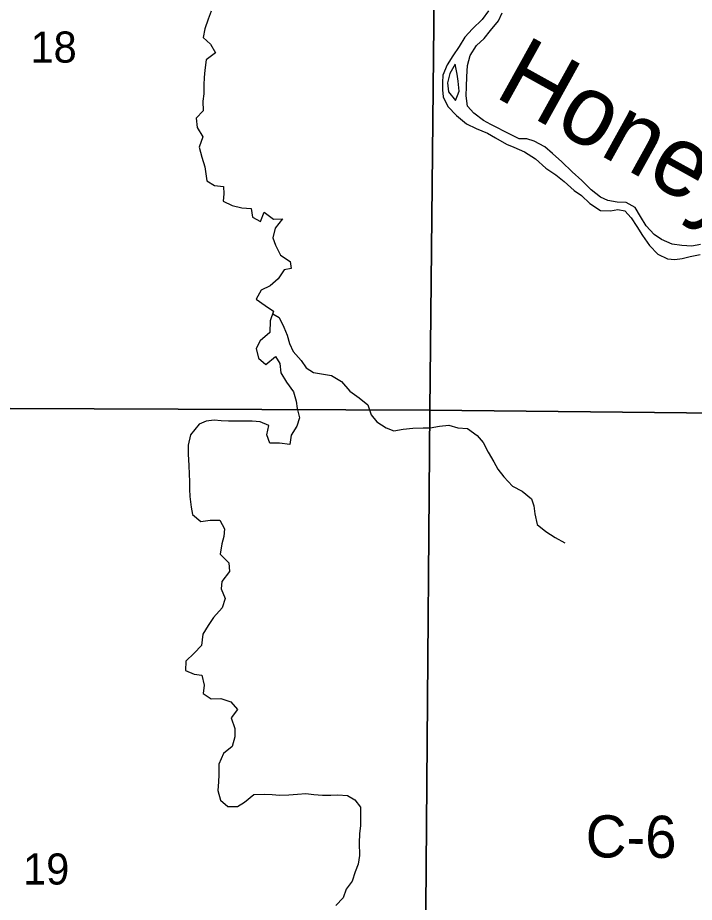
# Model space of a CAD drawing. Extents: x 1772825 to 1773716, y 1138558 to 1139032.
# Drawn here: x 1772828.204 to 1772828.66, y 1138559.296 to 1138559.891 of the extents above; entities that cross this region are included whole.
import ezdxf

# ---------------------------------------------------------------- set-up
doc = ezdxf.new("R2010")
doc.units = 0
for name, color, linetype in [('GM_X_County_Road_Text', 7, 'Continuous'), ('GM_X_Major_River', 7, 'Continuous'), ('GM_X_Major_River_Text', 7, 'Continuous'), ('GM_X_Minor_River', 7, 'Continuous'), ('GM_X_Section', 7, 'Continuous'), ('GM_X_Section_Text', 7, 'Continuous')]:
    doc.layers.add(name, color=color, linetype=linetype)

msp = doc.modelspace()

# ---------------------------------------------------------------- linework, layer by layer
at = {"layer": 'GM_X_Major_River'}
for points in [[(1772828.52131, 1138559.89605), (1772828.51709, 1138559.8902), (1772828.51041, 1138559.88399), (1772828.50524, 1138559.87834), (1772828.50159, 1138559.8721), (1772828.49718, 1138559.86588), (1772828.49335, 1138559.85983), (1772828.49045, 1138559.85284), (1772828.49022, 1138559.8479), (1772828.49019, 1138559.84297), (1772828.49072, 1138559.83822), (1772828.4939, 1138559.83156), (1772828.49973, 1138559.82564), (1772828.50634, 1138559.82008), (1772828.51295, 1138559.81681), (1772828.52052, 1138559.81372), (1772828.526, 1138559.81064), (1772828.53337, 1138559.80641), (1772828.53828, 1138559.80429), (1772828.54547, 1138559.8012), (1772828.55283, 1138559.7964), (1772828.55981, 1138559.79009), (1772828.56661, 1138559.78567), (1772828.57226, 1138559.78108), (1772828.57886, 1138559.77515), (1772828.58396, 1138559.77169), (1772828.58961, 1138559.76634), (1772828.5966, 1138559.76173), (1772828.60343, 1138559.76149), (1772828.60836, 1138559.76221), (1772828.6131, 1138559.76142), (1772828.61743, 1138559.75664), (1772828.62118, 1138559.75092), (1772828.62493, 1138559.74482), (1772828.62963, 1138559.73815), (1772828.63528, 1138559.73223), (1772828.64189, 1138559.72914), (1772828.64682, 1138559.72853), (1772828.65176, 1138559.72926), (1772828.65708, 1138559.73073), (1772828.66392, 1138559.73201)], [(1772828.66416, 1138559.73884), (1772828.65827, 1138559.73755), (1772828.65144, 1138559.73799), (1772828.645, 1138559.73898), (1772828.63781, 1138559.74207), (1772828.63291, 1138559.74552), (1772828.62745, 1138559.75126), (1772828.6237, 1138559.75755), (1772828.62014, 1138559.76364), (1772828.6139, 1138559.76692), (1772828.60783, 1138559.76734), (1772828.60158, 1138559.76834), (1772828.59666, 1138559.77065), (1772828.59044, 1138559.77544), (1772828.58403, 1138559.78175), (1772828.57763, 1138559.78768), (1772828.57065, 1138559.79437), (1772828.56425, 1138559.80011), (1772828.55915, 1138559.80451), (1772828.55197, 1138559.80836), (1772828.54705, 1138559.80991), (1772828.54193, 1138559.80995), (1772828.53607, 1138559.81284), (1772828.52284, 1138559.81958), (1772828.51792, 1138559.82227), (1772828.51132, 1138559.82707), (1772828.50699, 1138559.83184), (1772828.50609, 1138559.83887), (1772828.50652, 1138559.84513), (1772828.50675, 1138559.85158), (1772828.507, 1138559.85935), (1772828.50895, 1138559.86598), (1772828.51317, 1138559.87278), (1772828.51833, 1138559.87748), (1772828.52254, 1138559.88295), (1772828.52809, 1138559.88936), (1772828.53041, 1138559.89465)], [(1772828.49885, 1138559.86017), (1772828.4952, 1138559.85394), (1772828.49363, 1138559.8475), (1772828.49435, 1138559.84161), (1772828.49905, 1138559.8357), (1772828.50039, 1138559.83903)], [(1772828.50039, 1138559.83903), (1772828.50156, 1138559.84194), (1772828.50085, 1138559.84877), (1772828.50013, 1138559.85352), (1772828.49885, 1138559.86017)]]:
    msp.add_lwpolyline(points, dxfattribs=at)
at = {"layer": 'GM_X_Minor_River'}
for points in [[(1772828.33443, 1138559.89593), (1772828.3323, 1138559.89045), (1772828.33017, 1138559.88401), (1772828.32899, 1138559.87814), (1772828.33388, 1138559.87355), (1772828.33726, 1138559.86783), (1772828.33115, 1138559.86314), (1772828.33015, 1138559.85613), (1772828.32974, 1138559.8512), (1772828.32951, 1138559.84627), (1772828.32947, 1138559.84019), (1772828.32886, 1138559.83527), (1772828.329, 1138559.82881), (1772828.32441, 1138559.82373), (1772828.32494, 1138559.81746), (1772828.32888, 1138559.81117), (1772828.32636, 1138559.80417), (1772828.32821, 1138559.79752), (1772828.33025, 1138559.79105), (1772828.33078, 1138559.78631), (1772828.3315, 1138559.78156), (1772828.3366, 1138559.77848), (1772828.34267, 1138559.77787), (1772828.34301, 1138559.77293), (1772828.34241, 1138559.76781), (1772828.34846, 1138559.76492), (1772828.35509, 1138559.76336), (1772828.36134, 1138559.76293), (1772828.36225, 1138559.75704), (1772828.36754, 1138559.75416), (1772828.37006, 1138559.76059), (1772828.37647, 1138559.7558), (1772828.38254, 1138559.75594), (1772828.37756, 1138559.74972), (1772828.376, 1138559.74328), (1772828.37786, 1138559.73833), (1772828.38123, 1138559.73148), (1772828.38765, 1138559.72725), (1772828.38837, 1138559.72251), (1772828.38362, 1138559.72159), (1772828.37959, 1138559.71555), (1772828.37425, 1138559.71085), (1772828.36815, 1138559.70805), (1772828.36469, 1138559.702), (1772828.37073, 1138559.6976), (1772828.3764, 1138559.69376), (1772828.37426, 1138559.68732), (1772828.37383, 1138559.67955), (1772828.36752, 1138559.6739), (1772828.36464, 1138559.6688), (1772828.3663, 1138559.66215), (1772828.3712, 1138559.65794), (1772828.37769, 1138559.66339), (1772828.38069, 1138559.65863), (1772828.38141, 1138559.65236), (1772828.38516, 1138559.64607), (1772828.38985, 1138559.63958), (1772828.3917, 1138559.63312), (1772828.39224, 1138559.62837), (1772828.3939, 1138559.6221), (1772828.39215, 1138559.61642), (1772828.38831, 1138559.61038), (1772828.3875, 1138559.60393), (1772828.38049, 1138559.60494), (1772828.37404, 1138559.60498), (1772828.37181, 1138559.6105), (1772828.37337, 1138559.61675), (1772828.36732, 1138559.61926), (1772828.36201, 1138559.61968), (1772828.35726, 1138559.61972), (1772828.34607, 1138559.6198), (1772828.34114, 1138559.62003), (1772828.3364, 1138559.62045), (1772828.33108, 1138559.61973), (1772828.32632, 1138559.61767), (1772828.32058, 1138559.61051), (1772828.31882, 1138559.6035), (1772828.31897, 1138559.59762), (1772828.31929, 1138559.58984), (1772828.31963, 1138559.58395)], [(1772828.37586, 1138559.69214), (1772828.38016, 1138559.68956), (1772828.38334, 1138559.68308), (1772828.38558, 1138559.67756), (1772828.38724, 1138559.67205), (1772828.38967, 1138559.66672), (1772828.39513, 1138559.6606), (1772828.39851, 1138559.65565), (1772828.40342, 1138559.65257), (1772828.40872, 1138559.65159), (1772828.41554, 1138559.6504), (1772828.42215, 1138559.64636), (1772828.4278, 1138559.63987), (1772828.43422, 1138559.63546), (1772828.43988, 1138559.63086), (1772828.4421, 1138559.62401), (1772828.44605, 1138559.61924), (1772828.45228, 1138559.61521), (1772828.45739, 1138559.61327), (1772828.46366, 1138559.61437), (1772828.47031, 1138559.61508), (1772828.47714, 1138559.61521), (1772828.48188, 1138559.61537), (1772828.48815, 1138559.61646), (1772828.49461, 1138559.61698), (1772828.50066, 1138559.61523), (1772828.50711, 1138559.6148), (1772828.51353, 1138559.6102), (1772828.51767, 1138559.60542), (1772828.52104, 1138559.59895), (1772828.52478, 1138559.59228), (1772828.52759, 1138559.58732), (1772828.53154, 1138559.58217), (1772828.53738, 1138559.57606), (1772828.54399, 1138559.57259), (1772828.55021, 1138559.56742), (1772828.5517, 1138559.56267), (1772828.55242, 1138559.55735), (1772828.55407, 1138559.55013), (1772828.55992, 1138559.54534), (1772828.56615, 1138559.54131), (1772828.57258, 1138559.53785)], [(1772828.31963, 1138559.58395), (1772828.31978, 1138559.57902), (1772828.31993, 1138559.5739), (1772828.32009, 1138559.56896), (1772828.32098, 1138559.56194), (1772828.3219, 1138559.557), (1772828.32755, 1138559.55221), (1772828.33363, 1138559.55311), (1772828.34027, 1138559.55306), (1772828.34345, 1138559.54716), (1772828.34304, 1138559.54204), (1772828.34167, 1138559.53712), (1772828.34048, 1138559.5301), (1772828.34632, 1138559.52437), (1772828.34666, 1138559.51848), (1772828.34168, 1138559.51188), (1772828.34126, 1138559.50695), (1772828.34387, 1138559.50029), (1772828.34193, 1138559.49404), (1772828.336, 1138559.48764), (1772828.33236, 1138559.48216), (1772828.3289, 1138559.47631), (1772828.32789, 1138559.46873), (1772828.32292, 1138559.46345), (1772828.31738, 1138559.45818), (1772828.31715, 1138559.45192), (1772828.32301, 1138559.44941), (1772828.32813, 1138559.4488), (1772828.32979, 1138559.44196), (1772828.32899, 1138559.43646), (1772828.33446, 1138559.43282), (1772828.34091, 1138559.43296), (1772828.34773, 1138559.43063), (1772828.35224, 1138559.42547), (1772828.34784, 1138559.42001), (1772828.35025, 1138559.41278), (1772828.3504, 1138559.40708), (1772828.34846, 1138559.40065), (1772828.34273, 1138559.39595), (1772828.33964, 1138559.38876), (1772828.33959, 1138559.38155), (1772828.33937, 1138559.37681), (1772828.33895, 1138559.37112), (1772828.34061, 1138559.36447), (1772828.3457, 1138559.36026), (1772828.35215, 1138559.36021), (1772828.35691, 1138559.36321), (1772828.36321, 1138559.36828), (1772828.37023, 1138559.36861), (1772828.37554, 1138559.36838), (1772828.38047, 1138559.36796), (1772828.38674, 1138559.36811), (1772828.39262, 1138559.36863), (1772828.39813, 1138559.36897), (1772828.40362, 1138559.36836), (1772828.4095, 1138559.36794), (1772828.415, 1138559.36789), (1772828.41975, 1138559.36805), (1772828.4262, 1138559.36762), (1772828.43111, 1138559.36474), (1772828.43506, 1138559.35977), (1772828.43497, 1138559.34744), (1772828.43436, 1138559.34194), (1772828.43412, 1138559.33588), (1772828.43425, 1138559.32715), (1772828.43345, 1138559.32146), (1772828.43132, 1138559.31616), (1772828.42938, 1138559.30992), (1772828.42536, 1138559.30463), (1772828.42342, 1138559.29877), (1772828.41845, 1138559.29349)]]:
    msp.add_lwpolyline(points, dxfattribs=at)
at = {"layer": 'GM_X_Section'}
for points in [[(1772828.48695, 1138560.12513), (1772828.48165, 1138559.62726), (1772827.97276, 1138559.62923), (1772827.9741, 1138560.12959)], [(1772828.98713, 1138560.12285), (1772828.97915, 1138559.62196), (1772828.48165, 1138559.62726), (1772828.48695, 1138560.12513)], [(1772827.97276, 1138559.62923), (1772828.48165, 1138559.62726), (1772828.47764, 1138559.12426), (1772827.96764, 1138559.12908)], [(1772828.48165, 1138559.62726), (1772828.97915, 1138559.62196), (1772828.97422, 1138559.1237), (1772828.47764, 1138559.12426)]]:
    msp.add_lwpolyline(points, close=True, dxfattribs=at)

# ---------------------------------------------------------------- texts
at = {"layer": 'GM_X_County_Road_Text'}
msp.add_text('C-6', height=0.028409, rotation=359.5428, dxfattribs=at).set_placement((1772828.58662, 1138559.32602))
at = {"layer": 'GM_X_Major_River_Text'}
msp.add_text('Honey', height=0.047366, rotation=331.01483, dxfattribs=at).set_placement((1772828.52422, 1138559.83882))
at = {"layer": 'GM_X_Section_Text'}
for s, p in [('18', (1772828.21271, 1138559.86124)), ('19', (1772828.20771, 1138559.3077))]:
    msp.add_text(s, height=0.020928, rotation=0.00001, dxfattribs=at).set_placement(p)

doc.saveas('drawing.dxf')
